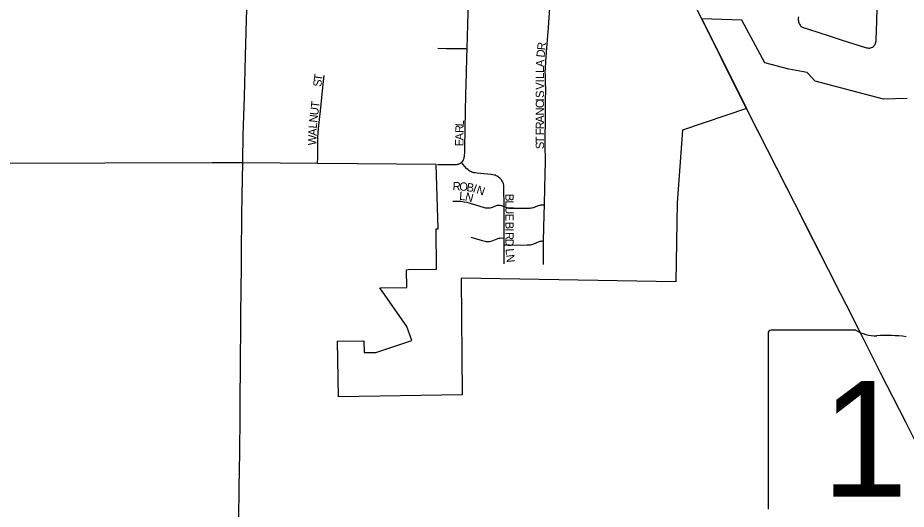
# Model space of a CAD drawing. Extents: x 1772825 to 1773716, y 1138558 to 1139032.
# Drawn here: x 1773348.9 to 1773369.12, y 1138839.16 to 1138850.34 of the extents above; entities that cross this region are included whole.
import ezdxf

# ---------------------------------------------------------------- set-up
doc = ezdxf.new("R2010")
doc.units = 0
for name, color, linetype in [('Default', 7, 'Continuous'), ('GM_X_City_Street', 7, 'Continuous'), ('GM_X_City_Street_Text', 7, 'Continuous'), ('GM_X_Corporation', 7, 'Continuous'), ('GM_X_State_Location', 7, 'Continuous'), ('GM_X_State_Route', 7, 'Continuous'), ('GM_X_State_Shield', 7, 'Continuous')]:
    doc.layers.add(name, color=color, linetype=linetype)

msp = doc.modelspace()

# ---------------------------------------------------------------- linework, layer by layer
at = {"layer": 'Default'}
msp.add_lwpolyline([(1773368.072, 1138843.181), (1773367.748, 1138843.818), (1773367.502, 1138844.302), (1773367.257, 1138844.786), (1773366.583, 1138846.117), (1773365.964, 1138847.332), (1773365.487, 1138848.278), (1773364.911, 1138849.412), (1773364.464, 1138850.314), (1773364.106, 1138851.031)], dxfattribs=at)
at = {"layer": 'GM_X_City_Street'}
for points in [[(1773359.128, 1138849.639), (1773359.136, 1138849.913), (1773359.144, 1138850.181), (1773359.151, 1138850.452), (1773359.151, 1138850.559), (1773359.151, 1138850.648), (1773359.147, 1138850.733), (1773359.141, 1138850.812), (1773359.133, 1138850.875), (1773359.123, 1138850.936), (1773359.11, 1138851.015)], [(1773360.887, 1138846.084), (1773360.897, 1138846.478), (1773360.904, 1138846.766), (1773360.907, 1138847.076), (1773360.904, 1138847.456), (1773360.909, 1138848.16), (1773360.913, 1138848.508), (1773360.914, 1138848.648), (1773360.91, 1138848.91), (1773360.907, 1138849.015), (1773360.905, 1138849.112), (1773360.907, 1138849.189), (1773360.915, 1138849.337), (1773360.931, 1138849.554), (1773360.977, 1138850.114), (1773361.009, 1138850.566), (1773361.026, 1138850.87), (1773361.025, 1138850.906), (1773361.022, 1138850.933), (1773361.018, 1138850.951), (1773361.01, 1138850.973), (1773360.993, 1138851.018)], [(1773366.666, 1138850.358), (1773366.662, 1138850.326), (1773366.661, 1138850.291), (1773366.663, 1138850.268), (1773366.666, 1138850.246), (1773366.673, 1138850.225), (1773366.68, 1138850.206), (1773366.691, 1138850.189), (1773366.702, 1138850.172), (1773366.715, 1138850.155), (1773366.732, 1138850.14), (1773366.752, 1138850.126), (1773366.773, 1138850.116), (1773366.798, 1138850.107), (1773366.896, 1138850.076), (1773367.361, 1138849.926), (1773367.634, 1138849.839), (1773368.095, 1138849.692), (1773368.166, 1138849.67), (1773368.213, 1138849.656), (1773368.245, 1138849.651), (1773368.266, 1138849.648), (1773368.289, 1138849.649), (1773368.308, 1138849.652), (1773368.331, 1138849.659), (1773368.348, 1138849.667), (1773368.359, 1138849.673), (1773368.371, 1138849.682), (1773368.382, 1138849.693), (1773368.392, 1138849.704), (1773368.402, 1138849.72), (1773368.412, 1138849.74), (1773368.421, 1138849.761), (1773368.426, 1138849.782), (1773368.431, 1138849.808), (1773368.433, 1138849.83), (1773368.449, 1138850.261), (1773368.466, 1138850.869)], [(1773358.463, 1138849.646), (1773358.649, 1138849.641), (1773359.009, 1138849.64), (1773359.128, 1138849.639)], [(1773358.996, 1138847.046), (1773359.01, 1138847.061), (1773359.018, 1138847.071), (1773359.036, 1138847.094), (1773359.042, 1138847.105), (1773359.048, 1138847.116), (1773359.055, 1138847.133), (1773359.06, 1138847.15), (1773359.063, 1138847.165), (1773359.065, 1138847.184), (1773359.066, 1138847.204), (1773359.071, 1138847.282), (1773359.073, 1138847.361), (1773359.081, 1138847.82), (1773359.089, 1138848.217), (1773359.095, 1138848.575), (1773359.102, 1138848.832), (1773359.11, 1138849.085), (1773359.121, 1138849.436), (1773359.128, 1138849.639)], [(1773355.725, 1138847.023), (1773355.727, 1138847.161), (1773355.73, 1138847.53), (1773355.732, 1138847.61), (1773355.74, 1138847.731), (1773355.753, 1138847.895), (1773355.789, 1138848.221), (1773355.852, 1138848.817), (1773355.876, 1138849.028)], [(1773358.454, 1138847.001), (1773358.779, 1138847), (1773358.81, 1138847.001), (1773358.862, 1138847.002), (1773358.888, 1138847.003), (1773358.911, 1138847.007), (1773358.93, 1138847.012), (1773358.948, 1138847.018), (1773358.962, 1138847.025), (1773358.976, 1138847.032), (1773358.986, 1138847.039), (1773358.996, 1138847.046)], [(1773359.966, 1138846.046), (1773359.963, 1138846.468), (1773359.962, 1138846.492), (1773359.962, 1138846.512), (1773359.96, 1138846.531), (1773359.956, 1138846.55), (1773359.952, 1138846.565), (1773359.947, 1138846.581), (1773359.941, 1138846.596), (1773359.932, 1138846.614), (1773359.919, 1138846.635), (1773359.906, 1138846.655), (1773359.888, 1138846.677), (1773359.872, 1138846.692), (1773359.852, 1138846.709), (1773359.833, 1138846.722), (1773359.812, 1138846.736), (1773359.79, 1138846.746), (1773359.77, 1138846.755), (1773359.743, 1138846.762), (1773359.714, 1138846.769), (1773359.677, 1138846.774), (1773359.508, 1138846.789), (1773359.356, 1138846.802), (1773359.306, 1138846.809), (1773359.281, 1138846.814), (1773359.259, 1138846.819), (1773359.243, 1138846.825), (1773359.224, 1138846.833), (1773359.206, 1138846.842), (1773359.192, 1138846.85), (1773359.166, 1138846.868), (1773359.141, 1138846.889), (1773359.116, 1138846.913), (1773358.996, 1138847.046)], [(1773358.801, 1138846.165), (1773358.919, 1138846.167), (1773358.959, 1138846.166), (1773358.993, 1138846.165), (1773359.026, 1138846.161), (1773359.061, 1138846.155), (1773359.117, 1138846.142), (1773359.391, 1138846.061), (1773359.518, 1138846.024), (1773359.545, 1138846.018), (1773359.568, 1138846.015), (1773359.591, 1138846.013), (1773359.612, 1138846.012), (1773359.649, 1138846.015), (1773359.68, 1138846.022), (1773359.707, 1138846.031), (1773359.796, 1138846.066), (1773359.816, 1138846.074), (1773359.835, 1138846.078), (1773359.856, 1138846.079), (1773359.882, 1138846.077), (1773359.907, 1138846.07), (1773359.966, 1138846.046)], [(1773359.966, 1138846.046), (1773360.009, 1138846.028), (1773360.028, 1138846.022), (1773360.045, 1138846.017), (1773360.077, 1138846.011), (1773360.108, 1138846.009), (1773360.139, 1138846.008), (1773360.426, 1138846.007), (1773360.555, 1138846.01), (1773360.587, 1138846.013), (1773360.61, 1138846.017), (1773360.638, 1138846.025), (1773360.659, 1138846.033), (1773360.687, 1138846.044), (1773360.733, 1138846.063), (1773360.752, 1138846.07), (1773360.771, 1138846.075), (1773360.79, 1138846.078), (1773360.813, 1138846.081), (1773360.854, 1138846.083), (1773360.887, 1138846.084)], [(1773359.969, 1138845.328), (1773359.968, 1138845.474), (1773359.967, 1138845.825), (1773359.966, 1138846.046)], [(1773360.866, 1138845.264), (1773360.881, 1138845.853), (1773360.887, 1138846.084)], [(1773359.213, 1138845.351), (1773359.468, 1138845.275), (1773359.54, 1138845.257), (1773359.562, 1138845.253), (1773359.586, 1138845.25), (1773359.614, 1138845.249), (1773359.638, 1138845.251), (1773359.667, 1138845.255), (1773359.696, 1138845.263), (1773359.807, 1138845.312), (1773359.827, 1138845.319), (1773359.845, 1138845.325), (1773359.859, 1138845.328), (1773359.873, 1138845.329), (1773359.898, 1138845.33), (1773359.969, 1138845.328)], [(1773359.97, 1138845.174), (1773359.969, 1138845.328)], [(1773359.97, 1138845.174), (1773360.094, 1138845.173), (1773360.368, 1138845.169), (1773360.493, 1138845.172), (1773360.532, 1138845.174), (1773360.566, 1138845.177), (1773360.596, 1138845.182), (1773360.621, 1138845.189), (1773360.646, 1138845.197), (1773360.748, 1138845.241), (1773360.769, 1138845.25), (1773360.787, 1138845.255), (1773360.806, 1138845.26), (1773360.819, 1138845.261), (1773360.836, 1138845.262), (1773360.866, 1138845.264)], [(1773359.972, 1138844.742), (1773359.971, 1138845.075), (1773359.97, 1138845.174)], [(1773360.862, 1138844.724), (1773360.866, 1138845.264)]]:
    msp.add_lwpolyline(points, dxfattribs=at)
at = {"layer": 'GM_X_Corporation'}
msp.add_lwpolyline([(1773369.139, 1138848.502), (1773368.601, 1138848.483), (1773367.046, 1138848.899), (1773366.865, 1138849.093), (1773366.447, 1138849.167), (1773365.898, 1138849.314), (1773365.379, 1138850.283), (1773364.464, 1138850.314), (1773365.487, 1138848.278), (1773364.026, 1138847.779), (1773363.903, 1138846.126), (1773363.872, 1138844.331), (1773358.992, 1138844.415), (1773359.014, 1138841.761), (1773356.203, 1138841.716), (1773356.18, 1138842.982), (1773356.778, 1138842.993), (1773356.783, 1138842.723), (1773357.048, 1138842.727), (1773357.865, 1138843), (1773357.755, 1138843.315), (1773357.141, 1138844.198), (1773357.755, 1138844.206), (1773357.751, 1138844.609), (1773357.786, 1138844.61), (1773358.433, 1138844.618), (1773358.425, 1138845.535), (1773358.446, 1138845.535), (1773358.468, 1138845.536), (1773358.422, 1138847.001), (1773355.725, 1138847.023), (1773354.022, 1138847.036), (1773353.322, 1138847.039), (1773341.111, 1138847)], dxfattribs=at)
at = {"layer": 'GM_X_State_Route'}
for points in [[(1773364.464, 1138850.314), (1773364.106, 1138851.031), (1773363.857, 1138851.532), (1773363.576, 1138852.087)], [(1773354.023, 1138847.082), (1773354.034, 1138847.669), (1773354.058, 1138848.538), (1773354.084, 1138849.462), (1773354.106, 1138850.291), (1773354.127, 1138851.015)], [(1773367.349, 1138844.605), (1773367.01, 1138845.275), (1773366.583, 1138846.117), (1773366.41, 1138846.457), (1773365.964, 1138847.332), (1773365.75, 1138847.754), (1773365.487, 1138848.278), (1773365.273, 1138848.695), (1773364.911, 1138849.412), (1773364.464, 1138850.314)], [(1773353.926, 1138838.248), (1773353.932, 1138838.917), (1773353.942, 1138839.67), (1773353.948, 1138840.045), (1773353.955, 1138840.46), (1773353.959, 1138841.267), (1773353.961, 1138841.562), (1773353.971, 1138842.509), (1773353.977, 1138843.341), (1773353.98, 1138843.608), (1773353.993, 1138844.68), (1773353.996, 1138844.978), (1773354.003, 1138845.825), (1773354.01, 1138846.298), (1773354.022, 1138847.036), (1773354.023, 1138847.082)], [(1773371.435, 1138836.604), (1773371.281, 1138836.907), (1773370.92, 1138837.608), (1773370.344, 1138838.736), (1773370.111, 1138839.19), (1773369.772, 1138839.851), (1773369.4, 1138840.568), (1773369.107, 1138841.144), (1773368.534, 1138842.262), (1773368.146, 1138843.035), (1773367.748, 1138843.818), (1773367.502, 1138844.302), (1773367.376, 1138844.551), (1773367.349, 1138844.605)]]:
    msp.add_lwpolyline(points, dxfattribs=at)
at = {"layer": 'GM_X_State_Shield'}
for p, q in [((1773365.978, 1138843.165), (1773365.978, 1138839.163)), ((1773367.973, 1138843.234), (1773366.043, 1138843.234))]:
    msp.add_line(p, q, dxfattribs=at)
for centre, major_axis, start_param, end_param in [((1773366.053, 1138843.173), (0.0764, 0), 1.712693, 3.28349), ((1773368.433, 1138843.698), (0.741, 0), 4.042523, 4.731795), ((1773368.678, 1138840.987), (2.659, 0), 1.404758, 1.657858)]:
    msp.add_ellipse(centre, major_axis=major_axis, ratio=0.8, start_param=start_param, end_param=end_param, dxfattribs=at)

# ---------------------------------------------------------------- texts
at = {"layer": 'GM_X_City_Street_Text'}
for s, rotation, p in [('R', 83.869, (1773360.904, 1138849.593)), ('D', 84.0219, (1773360.887, 1138849.428)), ('A', 88.0326, (1773360.877, 1138849.215)), ('T', 81.6381, (1773355.822, 1138848.892)), ('L', 89.9727, (1773360.877, 1138849.083)), ('L', 89.9956, (1773360.877, 1138848.95)), ('S', 84.583, (1773355.81, 1138848.762)), ('I', 89.9563, (1773360.877, 1138848.867)), ('V', 89.9928, (1773360.877, 1138848.7)), ('S', 90, (1773360.877, 1138848.516)), ('T', 83.0881, (1773355.756, 1138848.277)), ('C', 89.9757, (1773360.877, 1138848.283)), ('I', 90.0031, (1773360.877, 1138848.433)), ('U', 83.0973, (1773355.736, 1138848.112)), ('N', 89.9781, (1773360.877, 1138848.116)), ('N', 83.4281, (1773355.716, 1138847.946)), ('A', 89.9781, (1773360.877, 1138847.95)), ('A', 87.8986, (1773355.701, 1138847.651)), ('L', 85.9806, (1773355.707, 1138847.816)), ('R', 88.3967, (1773359.044, 1138847.715)), ('L', 85.9806, (1773359.048, 1138847.863)), ('R', 89.994, (1773360.877, 1138847.8)), ('F', 89.9727, (1773360.877, 1138847.666)), ('W', 87.8982, (1773355.693, 1138847.434)), ('A', 89.9344, (1773359.044, 1138847.55)), ('T', 89.9956, (1773360.877, 1138847.483)), ('E', 89.9453, (1773359.043, 1138847.416)), ('S', 89.9727, (1773360.877, 1138847.35)), ('R', 356.6949, (1773358.793, 1138846.419)), ('O', 356.694, (1773358.943, 1138846.41)), ('B', 350.3381, (1773359.103, 1138846.401)), ('I', 340.8461, (1773359.243, 1138846.378)), ('N', 340.8048, (1773359.322, 1138846.351)), ('L', 355.6788, (1773358.942, 1138846.197)), ('N', 345.4655, (1773359.066, 1138846.188)), ('B', 270.0243, (1773359.998, 1138846.333)), ('U', 270.0219, (1773359.998, 1138846.05)), ('L', 270.0273, (1773359.998, 1138846.183)), ('E', 270.0196, (1773359.998, 1138845.883)), ('B', 270.0167, (1773359.998, 1138845.7)), ('I', 270.0303, (1773359.998, 1138845.55)), ('R', 270.0243, (1773359.998, 1138845.466)), ('D', 270.0824, (1773359.998, 1138845.316)), ('L', 274.7396, (1773360.001, 1138845.083)), ('N', 275.97, (1773360.013, 1138844.946))]:
    msp.add_text(s, height=0.189, rotation=rotation, dxfattribs=at).set_placement(p)
at = {"layer": 'GM_X_State_Location'}
msp.add_text('100', height=0.00379, rotation=0, dxfattribs=at).set_placement((1773367.862, 1138840.622))
at = {"layer": 'GM_X_State_Shield'}
msp.add_text('100', height=2.6367, dxfattribs=at).set_placement((1773367.192, 1138839.445))

doc.saveas('drawing.dxf')
